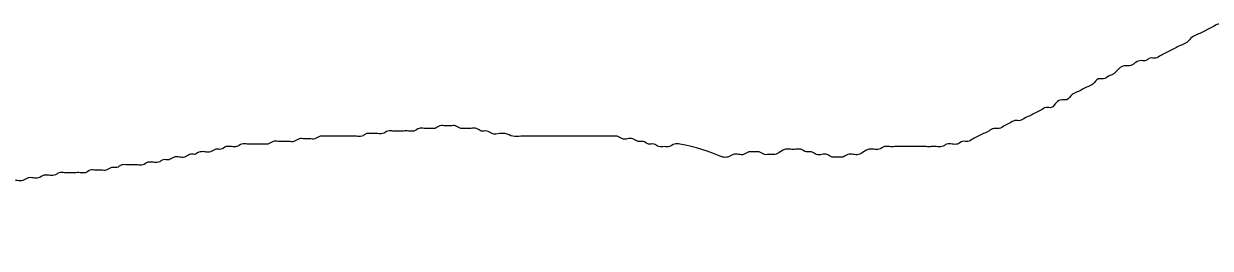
# Model space of a CAD drawing. Extents: x 813775 to 1157140, y 1757555 to 1979907.
# Drawn here: x 1031885 to 1033154, y 1814273 to 1814514 of the extents above; entities that cross this region are included whole.
import ezdxf

# ---------------------------------------------------------------- set-up
doc = ezdxf.new("R2010")
doc.units = 0
doc.layers.add('Level 35', color=7, linetype='Continuous')

msp = doc.modelspace()

# ---------------------------------------------------------------- linework, layer by layer
at = {"layer": 'Level 35'}
for points in [[(1033196.3354314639, 1814507.5587962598), (1033190.7566955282, 1814507.5587962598), (1033185.1779596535, 1814510.3495119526), (1033179.599223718, 1814510.3495119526), (1033174.0204877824, 1814513.1402276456), (1033168.4417519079, 1814513.1402276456), (1033162.8630159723, 1814513.1402276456), (1033157.2842800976, 1814510.3495119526), (1033151.7055441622, 1814507.5587962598), (1033146.1268082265, 1814504.7680805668), (1033140.5480723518, 1814501.9773648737), (1033134.9693364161, 1814499.186649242), (1033129.3906005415, 1814493.6052178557), (1033123.811864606, 1814490.8145021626), (1033118.2331286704, 1814488.0237864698), (1033112.6543927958, 1814485.2330707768), (1033107.0756568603, 1814482.4423550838), (1033101.4969209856, 1814479.6516393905), (1033095.9181850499, 1814476.8609236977), (1033090.3394491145, 1814476.8609236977), (1033084.7607132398, 1814474.0702080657), (1033079.1819773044, 1814474.0702080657), (1033073.6032414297, 1814471.2794923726), (1033068.024505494, 1814468.4887766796), (1033062.4457695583, 1814468.4887766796), (1033056.8670336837, 1814465.6980609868), (1033051.288297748, 1814460.1166296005), (1033045.7095618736, 1814457.3259139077), (1033040.1308259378, 1814454.5351982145), (1033034.5520900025, 1814454.5351982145), (1033028.9733541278, 1814448.9537668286), (1033023.3946181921, 1814446.1630511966), (1033017.8158823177, 1814443.3723355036), (1033012.237146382, 1814440.5816198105), (1033006.6584104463, 1814437.7909041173), (1033001.0796745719, 1814432.2094727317), (1032995.5009386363, 1814432.2094727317), (1032989.9222027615, 1814429.4187570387), (1032984.3434668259, 1814423.8373256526), (1032978.7647308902, 1814423.8373256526), (1032973.1859950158, 1814421.0466099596), (1032967.60725908, 1814418.2558943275), (1032962.0285232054, 1814415.4651786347), (1032956.4497872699, 1814412.6744629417), (1032950.8710513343, 1814409.8837472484), (1032945.2923154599, 1814409.8837472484), (1032939.7135795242, 1814407.0930315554), (1032934.1348436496, 1814404.3023158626), (1032928.5561077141, 1814401.5116001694), (1032922.9773717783, 1814401.5116001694), (1032917.3986359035, 1814398.7208844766), (1032911.8198999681, 1814395.9301687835), (1032906.2411640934, 1814393.1394530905), (1032900.662428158, 1814390.3487374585), (1032895.0836922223, 1814387.5580217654), (1032889.5049563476, 1814387.5580217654), (1032883.9262204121, 1814384.7673060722), (1032878.3474845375, 1814384.7673060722), (1032872.7687486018, 1814384.7673060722), (1032867.1900126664, 1814381.9765903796), (1032861.6112767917, 1814381.9765903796), (1032856.0325408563, 1814381.9765903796), (1032850.4538049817, 1814381.9765903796), (1032844.8750690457, 1814381.9765903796), (1032839.2963331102, 1814381.9765903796), (1032833.7175972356, 1814381.9765903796), (1032828.1388612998, 1814381.9765903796), (1032822.5601254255, 1814381.9765903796), (1032816.9813894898, 1814381.9765903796), (1032811.4026535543, 1814381.9765903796), (1032805.8239176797, 1814381.9765903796), (1032800.245181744, 1814379.1858746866), (1032794.6664458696, 1814379.1858746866), (1032789.0877099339, 1814379.1858746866), (1032783.5089739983, 1814376.3951589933), (1032777.9302381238, 1814373.6044433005), (1032772.3515021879, 1814373.6044433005), (1032766.7727663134, 1814373.6044433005), (1032761.1940303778, 1814370.8137276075), (1032755.615294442, 1814370.8137276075), (1032750.0365585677, 1814370.8137276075), (1032744.4578226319, 1814373.6044433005), (1032738.8790867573, 1814373.6044433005), (1032733.3003508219, 1814373.6044433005), (1032727.7216148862, 1814376.3951589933), (1032722.1428790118, 1814376.3951589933), (1032716.5641430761, 1814379.1858746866), (1032710.9854072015, 1814379.1858746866), (1032705.4066712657, 1814379.1858746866), (1032699.8279353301, 1814379.1858746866), (1032694.2491994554, 1814376.3951589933)], [(1032632.8831548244, 1814370.8137528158), (1032586.8510993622, 1814384.7673060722), (1032581.2723634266, 1814384.7673060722), (1032575.6936274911, 1814381.9765903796), (1032570.1148916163, 1814381.9765903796), (1032564.5361556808, 1814381.9765903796), (1032558.9574198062, 1814384.7673060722), (1032553.3786838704, 1814384.7673060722), (1032547.799947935, 1814387.5580217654), (1032542.2212120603, 1814387.5580217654), (1032536.6424761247, 1814390.3487374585), (1032531.0637402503, 1814390.3487374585), (1032525.4850043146, 1814390.3487374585), (1032519.9062683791, 1814393.1394530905), (1032514.3275325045, 1814393.1394530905), (1032508.7487965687, 1814393.1394530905), (1032503.1700606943, 1814393.1394530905), (1032497.5913247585, 1814393.1394530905), (1032492.0125888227, 1814393.1394530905), (1032486.4338529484, 1814393.1394530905), (1032480.8551170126, 1814393.1394530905), (1032475.2763811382, 1814393.1394530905), (1032469.6976452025, 1814393.1394530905), (1032464.1189092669, 1814393.1394530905), (1032458.5401733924, 1814393.1394530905), (1032450.1720695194, 1814393.1394530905), (1032441.8039656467, 1814393.1394530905), (1032433.4358617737, 1814393.1394530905), (1032425.0677579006, 1814393.1394530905), (1032416.6996540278, 1814393.1394530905), (1032408.3315501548, 1814393.1394530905), (1032399.9634462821, 1814395.9301687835), (1032394.3847104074, 1814395.9301687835), (1032386.0166065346, 1814395.9301687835), (1032380.437870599, 1814398.7208844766), (1032374.8591347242, 1814398.7208844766), (1032369.2803987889, 1814401.5116001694), (1032363.7016629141, 1814401.5116001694), (1032358.1229269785, 1814401.5116001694), (1032352.5441910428, 1814401.5116001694), (1032346.9654551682, 1814404.3023158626), (1032341.3867192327, 1814404.3023158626), (1032335.807983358, 1814404.3023158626), (1032330.2292474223, 1814404.3023158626), (1032324.6505114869, 1814401.5116001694), (1032319.0717756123, 1814401.5116001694), (1032313.4930396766, 1814401.5116001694), (1032307.9143038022, 1814401.5116001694), (1032302.3355678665, 1814398.7208844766), (1032296.7568319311, 1814398.7208844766), (1032291.1780960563, 1814398.7208844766), (1032285.5993601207, 1814398.7208844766), (1032280.020624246, 1814398.7208844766), (1032274.4418883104, 1814398.7208844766), (1032268.8631523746, 1814395.9301687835), (1032263.2844165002, 1814395.9301687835), (1032257.7056805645, 1814395.9301687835), (1032252.1269446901, 1814395.9301687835), (1032246.5482087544, 1814393.1394530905), (1032240.9694728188, 1814393.1394530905), (1032235.3907369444, 1814393.1394530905), (1032229.8120010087, 1814393.1394530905), (1032224.233265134, 1814393.1394530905), (1032218.6545291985, 1814393.1394530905), (1032213.0757932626, 1814393.1394530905), (1032207.4970573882, 1814393.1394530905), (1032201.9183214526, 1814393.1394530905), (1032196.3395855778, 1814390.3487374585), (1032190.7608496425, 1814390.3487374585), (1032185.1821137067, 1814390.3487374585), (1032179.6033778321, 1814390.3487374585), (1032174.0246418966, 1814387.5580217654), (1032168.445906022, 1814387.5580217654), (1032162.8671700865, 1814387.5580217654), (1032157.2884341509, 1814387.5580217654), (1032151.7096982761, 1814387.5580217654), (1032146.1309623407, 1814384.7673060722), (1032140.5522264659, 1814384.7673060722), (1032134.9734905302, 1814384.7673060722), (1032129.3947545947, 1814384.7673060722), (1032123.81601872, 1814384.7673060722), (1032118.2372827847, 1814384.7673060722), (1032112.6585469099, 1814381.9765903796), (1032107.0798109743, 1814381.9765903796), (1032101.5010750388, 1814381.9765903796), (1032095.9223391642, 1814379.1858746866), (1032090.3436032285, 1814379.1858746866), (1032084.7648673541, 1814376.3951589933), (1032079.1861314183, 1814376.3951589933), (1032073.607395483, 1814376.3951589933), (1032068.028659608, 1814373.6044433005)], [(1032068.028659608, 1814373.6044433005), (1032062.4499236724, 1814373.6044433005), (1032056.871187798, 1814370.8137276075), (1032051.2924518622, 1814370.8137276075), (1032045.7137159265, 1814370.8137276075), (1032040.1349800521, 1814368.0230119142), (1032034.5562441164, 1814368.0230119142), (1032028.977508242, 1814365.2322962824), (1032023.3987723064, 1814365.2322962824), (1032017.8200363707, 1814365.2322962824), (1032012.2413004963, 1814362.4415805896), (1032006.6625645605, 1814362.4415805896), (1032001.0838286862, 1814362.4415805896), (1031995.5050927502, 1814362.4415805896), (1031989.9263568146, 1814362.4415805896), (1031984.3476209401, 1814359.6508648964), (1031978.7688850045, 1814359.6508648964), (1031973.1901491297, 1814356.8601492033), (1031967.6114131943, 1814356.8601492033), (1031962.0326772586, 1814356.8601492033), (1031956.4539413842, 1814356.8601492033), (1031950.8752054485, 1814354.0694335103), (1031945.2964695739, 1814354.0694335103), (1031939.7177336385, 1814354.0694335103), (1031934.1389977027, 1814354.0694335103), (1031928.5602618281, 1814354.0694335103), (1031922.9815258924, 1814354.0694335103), (1031917.4027900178, 1814351.2787178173), (1031911.8240540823, 1814351.2787178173), (1031906.2453181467, 1814351.2787178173), (1031900.6665822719, 1814348.4880021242), (1031895.0878463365, 1814348.4880021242), (1031889.5091104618, 1814348.4880021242), (1031883.9303745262, 1814345.6972864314), (1031878.3516385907, 1814345.6972864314), (1031872.7729027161, 1814345.6972864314), (1031867.1941667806, 1814342.9065707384), (1031861.615430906, 1814342.9065707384), (1031856.0366949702, 1814342.9065707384), (1031850.4579590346, 1814340.1158550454), (1031844.87922316, 1814340.1158550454), (1031839.3004872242, 1814337.3251394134), (1031833.7217513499, 1814337.3251394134), (1031828.1430154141, 1814334.5344237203), (1031822.5642794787, 1814334.5344237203), (1031816.985543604, 1814331.7437080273), (1031811.4068076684, 1814331.7437080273), (1031805.8280717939, 1814331.7437080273), (1031800.2493358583, 1814328.9529923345), (1031794.6705999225, 1814328.9529923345), (1031789.0918640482, 1814326.1622766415), (1031783.5131281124, 1814323.3715609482), (1031777.9343922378, 1814323.3715609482), (1031772.3556563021, 1814320.5808452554), (1031766.7769203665, 1814320.5808452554), (1031761.1981844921, 1814320.5808452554), (1031755.6194485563, 1814320.5808452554), (1031750.0407126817, 1814317.7901295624), (1031744.4619767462, 1814317.7901295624), (1031738.8832408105, 1814317.7901295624), (1031733.3045049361, 1814314.999413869), (1031727.7257690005, 1814314.999413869), (1031722.1470331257, 1814314.999413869), (1031716.5682971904, 1814314.999413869), (1031710.9895612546, 1814314.999413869), (1031705.4108253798, 1814312.208698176), (1031699.8320894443, 1814312.208698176), (1031694.2533535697, 1814312.208698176), (1031688.6746176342, 1814312.208698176), (1031683.0958816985, 1814312.208698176), (1031677.5171458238, 1814312.208698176), (1031671.9384098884, 1814309.4179825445), (1031666.3596740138, 1814309.4179825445), (1031660.7809380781, 1814306.6272668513), (1031655.2022021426, 1814306.6272668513), (1031649.623466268, 1814303.8365511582), (1031644.0447303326, 1814301.0458354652), (1031638.4659944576, 1814301.0458354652), (1031632.887258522, 1814298.2551197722), (1031627.3085225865, 1814298.2551197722), (1031621.7297867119, 1814295.4644040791), (1031616.1510507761, 1814295.4644040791), (1031610.5723149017, 1814292.6736883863), (1031604.993578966, 1814289.8829726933), (1031599.4148430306, 1814287.0922570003), (1031593.8361071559, 1814287.0922570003), (1031588.2573712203, 1814284.3015413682), (1031582.6786353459, 1814281.510825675), (1031577.0998994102, 1814278.7201099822), (1031571.5211634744, 1814275.9293942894), (1031565.9424275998, 1814273.1386785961)], [(1032694.2491994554, 1814376.3951589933), (1032688.67046352, 1814373.6044433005), (1032683.0917276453, 1814373.6044433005), (1032677.5129917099, 1814373.6044433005), (1032671.9342557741, 1814376.3951589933), (1032666.3555198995, 1814376.3951589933), (1032660.776783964, 1814376.3951589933), (1032655.1980480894, 1814373.6044433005), (1032649.6193121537, 1814373.6044433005), (1032644.0405762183, 1814373.6044433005), (1032638.4618403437, 1814370.8137276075), (1032632.8831548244, 1814370.8137528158)]]:
    msp.add_spline(points, degree=3, dxfattribs=at)

doc.saveas('drawing.dxf')
